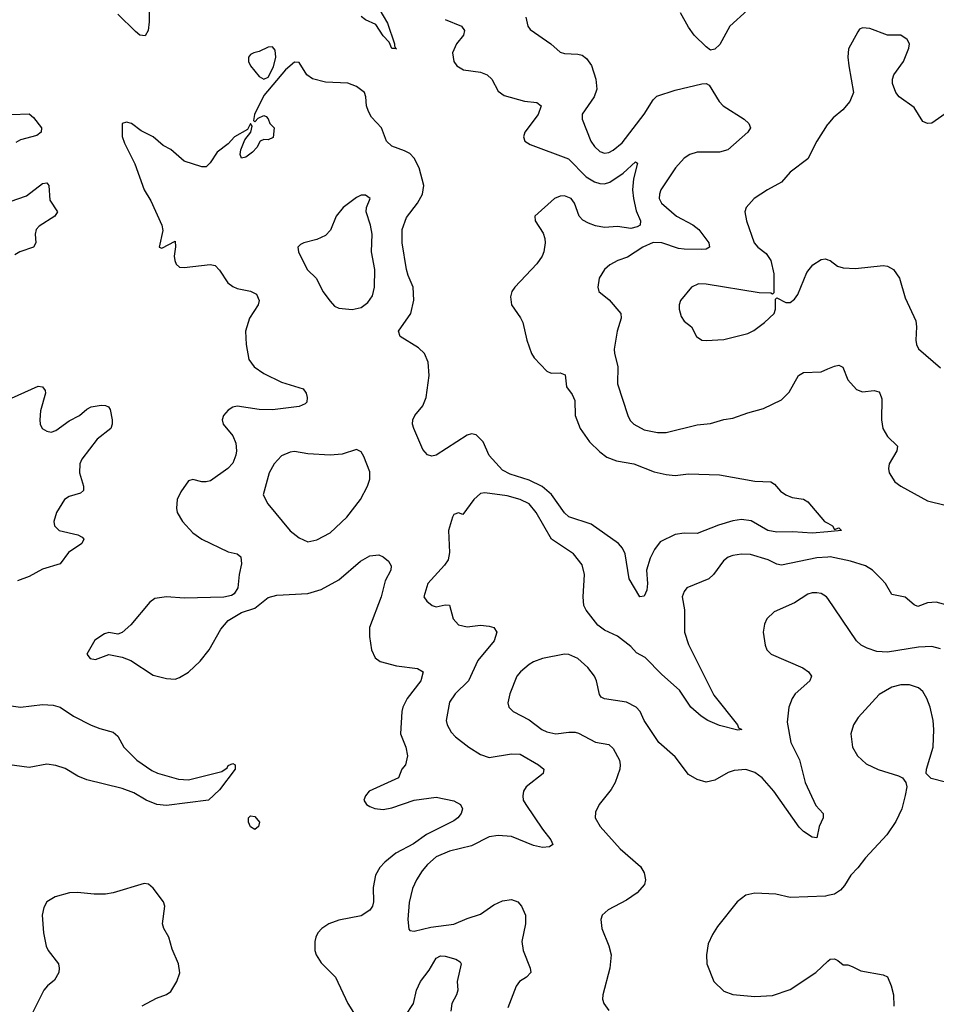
# Model space of a CAD drawing. Header units: inches. Extents: x 1771504 to 1971212, y 471788 to 643615.
# Tile 285 of 587: x 1826347 to 1830491, y 613027 to 617479. Entities that reach past the tile are written whole.
import ezdxf

# ---------------------------------------------------------------- set-up
doc = ezdxf.new("R2010")
doc.units = ezdxf.units.IN
doc.header["$MEASUREMENT"] = 0
doc.layers.add('B8621', color=7, linetype='Continuous')
doc.layers.add('B8631', color=7, linetype='Continuous')

msp = doc.modelspace()

# ---------------------------------------------------------------- linework, layer by layer
at = {"layer": 'B8621', "color": 5}
for points, elevation in [([(1826930.2, 617590), (1826932.5, 617470), (1826928.4, 617430), (1826914.3, 617405.7), (1826890, 617409.9), (1826870, 617425.4), (1826790, 617504)], 380), ([(1827971.2, 617530), (1828010, 617463), (1828041.6, 617370), (1828041.1, 617361.1), (1828048, 617349.3)], 380), ([(1829637.2, 617522.8), (1829557.6, 617450), (1829512.7, 617367.3), (1829490, 617346), (1829470, 617342), (1829450, 617356.2), (1829395.8, 617410), (1829370, 617445.6), (1829334.8, 617510)], 440), ([(1828048, 617349.3), (1828030, 617349.6), (1828017.1, 617377.1), (1827990, 617405.6), (1827956.8, 617456.8), (1827910, 617478.7), (1827890, 617493.6)], 380), ([(1828270, 617480.7), (1828344.6, 617450), (1828357.4, 617430), (1828352.9, 617410), (1828322, 617370), (1828303.6, 617330), (1828309.1, 617290), (1828323.1, 617270), (1828352.9, 617252.9), (1828430, 617242), (1828460.4, 617230), (1828481.5, 617210), (1828510, 617156.5), (1828536.9, 617136.9), (1828628.9, 617111.1), (1828684.4, 617104.4), (1828704.9, 617090), (1828691.2, 617050), (1828630.3, 616970), (1828624.2, 616950), (1828630.4, 616930), (1828655.1, 616915.1), (1828827.3, 616850), (1828908, 616768), (1828945.8, 616745.8), (1828970, 616738.7), (1828990, 616737.4), (1829015.4, 616744.6), (1829074.7, 616785.3), (1829130, 616836), (1829140.5, 616830), (1829121.1, 616758.9), (1829117.2, 616710), (1829121, 616670), (1829134.5, 616614.5), (1829153.5, 616570), (1829151.3, 616550), (1829138.1, 616541.9), (1829110, 616534.9), (1829050, 616543.4), (1828990, 616540.2), (1828950, 616546.8), (1828919, 616559), (1828893.3, 616573.3), (1828876.1, 616590), (1828854.5, 616650), (1828839.8, 616670), (1828810, 616683.4), (1828790, 616681.6), (1828765.2, 616670), (1828676.3, 616590), (1828677.3, 616570), (1828713.9, 616513.9), (1828721.1, 616490), (1828723.1, 616470), (1828716.5, 616430), (1828708.8, 616410), (1828684.8, 616375.2), (1828585.7, 616270), (1828571.8, 616250), (1828565.5, 616225.5), (1828570.4, 616190), (1828611.2, 616131.2), (1828621.1, 616110), (1828639.6, 616030), (1828660.8, 615970), (1828672.9, 615950), (1828730, 615889.1), (1828750, 615881.2), (1828790, 615882.6), (1828813.4, 615873.4), (1828819.1, 615819.1), (1828844.6, 615784.6), (1828856.4, 615756.4), (1828857.8, 615690), (1828881, 615630), (1828923, 615570), (1828970, 615525), (1829001.5, 615501.5), (1829044.3, 615484.3), (1829123, 615470), (1829215.1, 615435.1), (1829270, 615421.8), (1829310, 615418.4), (1829370, 615424.9), (1829510, 615420.3), (1829670, 615392.7), (1829742, 615390), (1829759.3, 615379.3), (1829786.9, 615346.9), (1829810.4, 615330.4), (1829838.5, 615318.5), (1829890, 615310.7), (1829910, 615298.8), (1829984.7, 615210), (1830000, 615201.8)], 420), ([(1828634.9, 617490), (1828643.8, 617450), (1828654.7, 617434.7), (1828748, 617370), (1828790, 617333), (1828810, 617326.4), (1828870, 617323.7), (1828890, 617318.4), (1828910, 617303.8), (1828932.1, 617272.1), (1828951, 617211), (1828955.3, 617164.7), (1828943.9, 617130), (1828890, 617051.8), (1828889.2, 617030), (1828929.2, 616930), (1828945.1, 616905.1), (1828970, 616883.6), (1828990, 616876.1), (1829010, 616878.5), (1829030, 616889.2), (1829070, 616922.6), (1829170, 617051.6), (1829210, 617117), (1829226.9, 617133.1), (1829310, 617161), (1829430, 617188.9), (1829450, 617190.4), (1829463.4, 617183.4), (1829508.5, 617110), (1829526.4, 617090), (1829622.4, 617030), (1829642.4, 617010), (1829650.4, 616990), (1829639.3, 616970), (1829548.4, 616890), (1829510, 616879.9), (1829410, 616879.8), (1829377.1, 616870), (1829350, 616853.7), (1829311.7, 616810), (1829245.8, 616710), (1829238.5, 616690), (1829237.7, 616670), (1829247.7, 616650), (1829316.5, 616590), (1829390, 616551.3), (1829417.4, 616530), (1829462.4, 616470), (1829464.9, 616450), (1829450, 616442.2), (1829430, 616439.5), (1829350, 616441), (1829325.1, 616445.1), (1829250, 616470.9), (1829210, 616472.4), (1829163.6, 616450), (1829094.6, 616405.4), (1829050.2, 616389.8), (1829014.9, 616370), (1828990, 616349.6), (1828967.2, 616310), (1828960.3, 616270), (1828964.4, 616250), (1829012.1, 616212.1), (1829064.6, 616150), (1829066.5, 616130), (1829047.9, 616070), (1829034.9, 615990), (1829035.3, 615970), (1829051.6, 615911.6), (1829050, 615832), (1829096.5, 615690), (1829107.1, 615667.1), (1829123.8, 615650), (1829170, 615624.4), (1829230, 615612.6), (1829270, 615612.7), (1829410, 615647.4), (1829470, 615653.1), (1829530, 615671.7), (1829570, 615677), (1829638.6, 615701.4), (1829710, 615720.4), (1829790, 615760.3), (1829824.7, 615795.3), (1829868.2, 615870), (1829890, 615883.7), (1829970, 615886.7), (1830000, 615899.9)], 440), ([(1830000, 615163.9), (1829930, 615156.9), (1829842.7, 615162.7), (1829770, 615161.8), (1829729.5, 615170), (1829653.1, 615213.1), (1829610, 615218.7), (1829570, 615212.9), (1829505.9, 615194.1), (1829410, 615155.8), (1829350, 615157.8), (1829310, 615151.7), (1829242.7, 615117.3), (1829216, 615084), (1829196.4, 615043.6), (1829180.2, 614990), (1829184.9, 614930), (1829181.3, 614898.7), (1829170, 614872), (1829150, 614869.4), (1829102.7, 614950), (1829083.4, 615063.4), (1829071.9, 615090), (1829053.7, 615110), (1828930, 615198.1), (1828830, 615230.7), (1828810, 615249.8), (1828751.5, 615331.5), (1828708.2, 615368.2), (1828650, 615397.6), (1828564.2, 615424.2), (1828530, 615442.2), (1828468.6, 615508.6), (1828442, 615570), (1828410, 615601.3), (1828390, 615606.3), (1828370, 615599.7), (1828230, 615509.7), (1828210, 615505.1), (1828191.1, 615511.1), (1828170, 615535.1), (1828128.4, 615630), (1828123.1, 615650), (1828124, 615670), (1828133, 615690), (1828170, 615733.4), (1828184, 615770), (1828198.5, 615870), (1828194, 615930), (1828177.4, 615970), (1828150, 615994.8), (1828066.5, 616046.5), (1828059.8, 616070), (1828114.9, 616150), (1828128.6, 616211.4), (1828125.5, 616270), (1828102.6, 616322.6), (1828096, 616350), (1828076.6, 616470), (1828075.7, 616530), (1828095.6, 616584.4), (1828145.8, 616650), (1828168.4, 616690), (1828173.7, 616730), (1828152.7, 616810), (1828130, 616852.8), (1828110, 616873.5), (1828086.6, 616886.6), (1828030, 616907.2), (1828005.5, 616930), (1827982.2, 616990), (1827937.7, 617037.7), (1827923.5, 617063.5), (1827914, 617090), (1827911.8, 617130), (1827905.7, 617150), (1827870, 617176.8), (1827830, 617192.9), (1827730, 617196.2), (1827671.4, 617211.4), (1827645.4, 617230), (1827610, 617285.1), (1827590, 617286.9), (1827548, 617252), (1827450, 617136), (1827408.1, 617050), (1827403.9, 617023.9), (1827410, 617017.3), (1827425.6, 617034.4), (1827450, 617045.5), (1827461.4, 617041.4), (1827470, 617031.3), (1827477.6, 617010), (1827497.7, 616990), (1827493, 616947), (1827470, 616936), (1827450, 616936.9), (1827434.8, 616930), (1827419.2, 616900.8), (1827399.6, 616880.4), (1827370, 616857), (1827350, 616853.2), (1827343.5, 616870), (1827346, 616890), (1827364.8, 616935.2), (1827391.2, 616970), (1827397.4, 616997.4), (1827390, 617009.2), (1827377.4, 616982.6), (1827318.7, 616950), (1827290, 616917.6), (1827239.9, 616880.1), (1827208.4, 616831.6), (1827190, 616814.3), (1827170, 616814.5), (1827090, 616839.7), (1827030, 616891.5), (1826996, 616910), (1826950, 616949.5), (1826896, 616976), (1826852.7, 617010), (1826830, 617016.2), (1826810.6, 617009.4), (1826810.4, 616950.4), (1826820.7, 616920.7), (1826867.3, 616827.3), (1826909.2, 616710), (1826939.8, 616659.8), (1826990.2, 616550), (1826994.1, 616525.9), (1826978, 616450), (1826990, 616446), (1827050, 616478), (1827051.8, 616451.8), (1827045.7, 616410), (1827048.5, 616390), (1827054.4, 616374.4), (1827070, 616360.7), (1827090, 616359.1), (1827208.3, 616371.7), (1827230, 616367), (1827250, 616346.4), (1827287.7, 616290), (1827310, 616272.9), (1827330, 616264.2), (1827390, 616251.8), (1827417.3, 616237.3), (1827430.2, 616210), (1827425.2, 616190), (1827386.5, 616130), (1827368, 616070), (1827370.2, 616010), (1827382.7, 615942.7), (1827406.9, 615910), (1827450, 615879.3), (1827530, 615839.3), (1827628, 615810), (1827641.7, 615790), (1827647.2, 615770), (1827644.9, 615750), (1827638, 615742), (1827610.2, 615729.8), (1827490, 615714.3), (1827430, 615716.8), (1827330, 615731.9), (1827310, 615727.6), (1827290, 615713.3), (1827268.5, 615690), (1827262.4, 615670), (1827266.7, 615650), (1827310, 615597.6), (1827323.8, 615563.8), (1827327, 615530), (1827324, 615510), (1827310, 615474.3), (1827288, 615450), (1827210, 615394.6), (1827190, 615388.8), (1827170, 615389.8), (1827130, 615399.7), (1827110, 615393.6), (1827075.9, 615344.1), (1827058.9, 615310), (1827055.2, 615270), (1827059.6, 615250), (1827082.7, 615210), (1827130, 615158.9), (1827170, 615130.3), (1827290, 615072.3), (1827330, 615063.6), (1827346.3, 615050), (1827350, 615018), (1827339.2, 614970), (1827333.4, 614910), (1827316.5, 614883.5), (1827304.6, 614875.4), (1827270, 614868), (1827090, 614862.6), (1827010, 614869.8), (1826958.3, 614861.7), (1826935, 614845), (1826850, 614743.1), (1826810, 614708.2), (1826790, 614699.7), (1826750, 614707.3), (1826730, 614702.4), (1826686.4, 614673.6), (1826651, 614610), (1826666, 614590), (1826690, 614586.4), (1826750, 614608.4), (1826810, 614596.1), (1826850, 614581.3), (1826950, 614515.2), (1827010, 614499.6), (1827050, 614497.4), (1827070, 614504.2), (1827110.7, 614529.3), (1827162.4, 614577.6), (1827203.5, 614630), (1827256.8, 614723.2), (1827290, 614763), (1827350, 614798.8), (1827410, 614818), (1827470, 614867), (1827510, 614876.5), (1827650, 614884.2), (1827710, 614902.9), (1827790, 614946.2), (1827888, 615030), (1827930, 615054.9), (1827970, 615058.7), (1827990.2, 615050.2), (1828014.9, 615030), (1828026.4, 615010), (1828025.3, 614990), (1827999, 614941), (1827981.5, 614870), (1827929, 614730), (1827927.7, 614690), (1827936.9, 614630), (1827953.9, 614593.9), (1827976.1, 614576.1), (1828050, 614557.1), (1828145.7, 614545.7), (1828170.2, 614530), (1828160.2, 614490), (1828099.2, 614410), (1828079.6, 614370), (1828074.9, 614350), (1828068.9, 614250), (1828092, 614190), (1828100.2, 614150), (1828090.3, 614110), (1828074.9, 614090), (1828058.8, 614050), (1827927.3, 613990), (1827910.7, 613970), (1827902.8, 613950), (1827914, 613930), (1827930, 613920.4), (1827951.8, 613911.8), (1827990, 613908), (1828030, 613915.2), (1828130.8, 613949.2), (1828230, 613964), (1828310, 613946.5), (1828340.3, 613930), (1828348.9, 613910), (1828342, 613890), (1828328, 613870), (1828310, 613855.9), (1828185.8, 613794.2), (1828127.2, 613752.8), (1828047.9, 613710), (1827998, 613670), (1827975.3, 613644.7), (1827955.9, 613610), (1827944.7, 613555.3), (1827946.6, 613490), (1827941.3, 613470), (1827930, 613452.1), (1827890, 613426.5), (1827790, 613406.6), (1827744.9, 613390), (1827713, 613370), (1827694.4, 613350), (1827686.3, 613330), (1827680.9, 613310), (1827680.8, 613270), (1827686.7, 613250), (1827710, 613214), (1827774, 613150), (1827830.2, 613030), (1827855.6, 612990)], 420), ([(1826310, 617050.7), (1826390, 617052.8), (1826410, 617037.6), (1826445, 616990), (1826443.5, 616970), (1826423.8, 616956.2), (1826350, 616935.7), (1826330, 616924.5)], 380), ([(1830000, 617007.1), (1829996.7, 617003.3), (1829950.2, 616930), (1829910, 616849.6), (1829830, 616789.6), (1829790, 616744.5), (1829727.3, 616710), (1829667.7, 616670), (1829630.4, 616629.6), (1829625.5, 616610), (1829632.4, 616570), (1829666.5, 616470), (1829684.2, 616450), (1829721.6, 616421.6), (1829742, 616390), (1829756.3, 616330), (1829756, 616244), (1829750, 616238), (1829742, 616242), (1829690, 616243.7), (1829450, 616283.5), (1829415.4, 616284.6), (1829383.8, 616270), (1829334.7, 616210), (1829328.4, 616190), (1829328.3, 616170), (1829336.9, 616136.9), (1829350, 616115.5), (1829384, 616090), (1829406, 616046), (1829430, 616030.7), (1829450, 616028), (1829530, 616032.7), (1829639.3, 616060.7), (1829665.8, 616074.2), (1829714, 616110), (1829758, 616150), (1829763.7, 616170), (1829764, 616216), (1829770, 616222), (1829810, 616200.7), (1829830, 616200.7), (1829850, 616214.8), (1829863.9, 616236.1), (1829904.7, 616335.3), (1829932.7, 616370), (1829970, 616394.4), (1829990, 616397.1), (1830000, 616393.8)], 460), ([(1826270, 616645.5), (1826377.5, 616682.5), (1826450, 616739), (1826470, 616742), (1826478.9, 616730), (1826483.3, 616663.3), (1826518.2, 616610), (1826506.2, 616590), (1826435.2, 616544.8), (1826421.1, 616530), (1826417.3, 616510), (1826419.8, 616470), (1826408.9, 616451.1), (1826348, 616430), (1826324.8, 616415.2)], 380), ([(1826310, 615767.2), (1826430, 615822), (1826450, 615819.3), (1826462.4, 615802.4), (1826463.7, 615790), (1826441.5, 615710), (1826437.6, 615670), (1826439, 615650), (1826448.5, 615630), (1826470, 615618), (1826490, 615614.6), (1826510, 615620.8), (1826570, 615665), (1826617.7, 615690), (1826650, 615718.6), (1826670, 615729.2), (1826715.8, 615735.8), (1826734.9, 615734.9), (1826749, 615729), (1826756.4, 615716.4), (1826764.7, 615670), (1826765.8, 615650), (1826758.9, 615630), (1826697.7, 615582.3), (1826627.8, 615492.2), (1826619.4, 615470), (1826616.8, 615430), (1826635.2, 615370), (1826635.3, 615350), (1826621.8, 615338.2), (1826570, 615323.2), (1826550, 615309.8), (1826514, 615250), (1826501.1, 615210), (1826504.4, 615190), (1826526, 615170), (1826610, 615150.2), (1826630, 615138.4), (1826637.6, 615130), (1826627.2, 615110), (1826568.2, 615070), (1826530, 615019.2), (1826450, 614994.5), (1826390, 614960.7), (1826337.7, 614942.3)], 380), ([(1830000, 615049.1), (1829950, 615045), (1829790, 615011.9), (1829770, 615016.5), (1829730, 615036.3), (1829650, 615060.3), (1829610, 615062.8), (1829570, 615056), (1829550, 615048), (1829528.5, 615031.5), (1829482.6, 614970), (1829461.6, 614950), (1829362.8, 614910), (1829350, 614894), (1829342.4, 614870), (1829351.7, 614810), (1829353, 614710), (1829370, 614654.4), (1829484.3, 614424.3), (1829592.4, 614290), (1829596.3, 614276.3), (1829610.7, 614270), (1829593.8, 614266.2), (1829510, 614287.2), (1829458.3, 614310), (1829428, 614330), (1829380.9, 614370), (1829330, 614446.8), (1829250, 614517.3), (1829174.9, 614594.9), (1829135.6, 614615.6), (1829110, 614645.4), (1829050, 614691.2), (1828990, 614718), (1828960.8, 614740.8), (1828908.3, 614808.3), (1828897.8, 614830), (1828894.8, 614870), (1828900.3, 614970), (1828890, 615013.6), (1828850, 615063.1), (1828750.4, 615130.4), (1828682.4, 615250), (1828649.4, 615289.4), (1828610, 615309.2), (1828550, 615325.9), (1828450, 615339.4), (1828430, 615336.2), (1828400.2, 615310), (1828350, 615241.2), (1828330, 615249.2), (1828310, 615241.2), (1828303, 615230), (1828285.7, 615170), (1828290.3, 615070.3), (1828283.8, 615036.2), (1828268, 615012), (1828192.2, 614930), (1828173.4, 614870), (1828186.8, 614850), (1828211.3, 614830), (1828230, 614824.4), (1828270, 614833.4), (1828290, 614831), (1828306.9, 614770), (1828330, 614742.4), (1828370, 614734.2), (1828430, 614740.7), (1828470, 614737.3), (1828490.5, 614730), (1828504.4, 614710), (1828491.6, 614670), (1828418, 614582), (1828375.6, 614490), (1828315.2, 614430), (1828290, 614393.6), (1828274.9, 614310), (1828279, 614290), (1828297.5, 614257.5), (1828316.7, 614236.7), (1828377, 614190), (1828430, 614156.9), (1828470, 614142.6), (1828570, 614158.8), (1828610, 614158), (1828692.7, 614110), (1828715.8, 614090), (1828714, 614070), (1828636.5, 614010), (1828625.2, 613990), (1828620.7, 613970), (1828623.5, 613950), (1828634.5, 613930), (1828710, 613818.3), (1828747.9, 613770), (1828757, 613750), (1828741.8, 613738.2), (1828710, 613736), (1828670, 613745.4), (1828570, 613784.9), (1828509.6, 613790.4), (1828470, 613783.4), (1828390, 613743.5), (1828290, 613719.4), (1828230, 613693), (1828190, 613658.5), (1828166.8, 613630), (1828140.6, 613590), (1828122.2, 613550), (1828106.9, 613486.9), (1828102, 613410), (1828106, 613366), (1828110, 613361), (1828130, 613358), (1828205, 613375), (1828310, 613389.3), (1828370, 613415.2), (1828430, 613433.5), (1828490, 613475.8), (1828530, 613495), (1828570, 613500.7), (1828598.7, 613490), (1828614.9, 613470), (1828633.4, 613430), (1828632.9, 613390), (1828616.9, 613310), (1828623.2, 613270), (1828654.7, 613190), (1828656.9, 613170), (1828638.7, 613150), (1828606.5, 613130), (1828590.8, 613109.2), (1828553.5, 613010)], 440), ([(1830000, 614861.9), (1829994.5, 614870), (1829970, 614883.6), (1829950, 614887.6), (1829930, 614887.3), (1829910, 614880.7), (1829850, 614842.4), (1829758.3, 614801.7), (1829724.9, 614770), (1829714.6, 614745.4), (1829707.7, 614710), (1829716.3, 614650), (1829724.9, 614630), (1829744, 614610), (1829887.9, 614547.9), (1829913, 614530), (1829926, 614510), (1829918.4, 614490), (1829853.1, 614430), (1829839.6, 614410), (1829824, 614370), (1829817.1, 614302.9), (1829832.2, 614210), (1829871.9, 614131.9), (1829897.1, 614030), (1829946.1, 613926.1), (1829979.3, 613890), (1829979.5, 613870), (1829961.3, 613830), (1829950, 613779.3), (1829930, 613783), (1829890, 613808.6), (1829870, 613827.1), (1829756.2, 613990), (1829703.5, 614050), (1829670, 614075.5), (1829630, 614088.6), (1829576.2, 614083.8), (1829550, 614075.1), (1829490, 614040.5), (1829450, 614031.2), (1829410, 614042.6), (1829370, 614066.3), (1829310, 614145.1), (1829236.2, 614210), (1829169.2, 614310), (1829152, 614350), (1829134, 614370), (1829090, 614393), (1828990, 614408.2), (1828976, 614416), (1828967.9, 614427.9), (1828954.2, 614490), (1828945.1, 614510), (1828916, 614550), (1828870, 614590.9), (1828830, 614608.4), (1828810, 614609.7), (1828710, 614589.7), (1828670, 614575.8), (1828650, 614563.5), (1828610.2, 614529.8), (1828594.6, 614510), (1828562.3, 614430), (1828553.1, 614390), (1828558.7, 614370), (1828577.1, 614350), (1828650, 614312.4), (1828707.2, 614270), (1828730, 614258.2), (1828770, 614249.3), (1828830, 614258), (1828857.6, 614257.6), (1828873.3, 614253.3), (1828950, 614211.7), (1829010, 614202), (1829030, 614182.8), (1829058.4, 614130), (1829062, 614110), (1829059.5, 614090), (1829038.9, 614030), (1829021.5, 613998.5), (1828966, 613930), (1828950, 613895.3), (1828948.7, 613870), (1828970.3, 613830), (1829061.6, 613730), (1829152.7, 613650), (1829170, 613621), (1829175.3, 613590), (1829171.5, 613568.5), (1829138.7, 613530), (1829090, 613497.3), (1829006.9, 613453.1), (1828980.7, 613430), (1828974, 613410), (1828979.1, 613370), (1829010, 613291), (1829020.3, 613250), (1829015.2, 613190), (1828983, 613070), (1828981.6, 613050), (1828988.2, 613030), (1829010, 612998)], 460), ([(1826297.7, 614377.7), (1826350, 614370.8), (1826450, 614382.6), (1826498.8, 614378.8), (1826530, 614370.6), (1826590, 614330.1), (1826670, 614289), (1826710, 614273.2), (1826770, 614257.6), (1826790, 614238.9), (1826817.2, 614190), (1826876.5, 614130), (1826944.2, 614084.2), (1826970, 614072.2), (1827065, 614045), (1827110, 614042), (1827260.4, 614079.6), (1827284.6, 614095.4), (1827290, 614106.8), (1827310, 614115.5), (1827321, 614110), (1827320.7, 614090), (1827250, 613996.2), (1827200.7, 613950), (1827010, 613925.5), (1826967.6, 613930), (1826918.3, 613950), (1826863.1, 613983.1), (1826810, 614003), (1826650, 614041.4), (1826610, 614058.5), (1826553.3, 614093.3), (1826510, 614107.2), (1826470, 614112), (1826390, 614098.2), (1826290, 614110.8)], 380), ([(1826900.4, 613019.6), (1826966.1, 613053.9), (1827010, 613070.2), (1827030, 613084.9), (1827057.6, 613130), (1827070.6, 613169.4), (1827064.8, 613210), (1827036.2, 613276.2), (1827021.9, 613330), (1826998.2, 613370), (1826992, 613390), (1827002.8, 613470), (1826997.6, 613490), (1826950, 613552.3), (1826930, 613569.5), (1826910, 613572.3), (1826770, 613530.8), (1826735.2, 613524.8), (1826684.4, 613524.4), (1826607.9, 613532.1), (1826572, 613530), (1826507.3, 613512.7), (1826470.4, 613490), (1826456.3, 613463.7), (1826449, 613430), (1826454.7, 613350), (1826467, 613290), (1826475.2, 613270), (1826521.8, 613210), (1826526.2, 613190), (1826523.6, 613170), (1826503.9, 613136.1), (1826472.7, 613110), (1826456.4, 613090), (1826400.7, 612979.3)], 420), ([(1830000, 613518.5), (1829990, 613516.3), (1829830, 613509.6), (1829764.7, 613524.7), (1829670, 613529.6), (1829630, 613519.5), (1829590, 613489.5), (1829501.8, 613378.2), (1829478.4, 613341.6), (1829459.7, 613300.3), (1829451.2, 613250), (1829453.2, 613210), (1829484.2, 613130), (1829530, 613086), (1829570, 613070.4), (1829670, 613062.6), (1829750, 613066.4), (1829830, 613094), (1829946, 613170), (1830000, 613221.5)], 480), ([(1828090, 612973.1), (1828127.4, 613030), (1828141.1, 613090), (1828159.2, 613130), (1828198.5, 613181.5), (1828230, 613234.6), (1828250, 613245.7), (1828270, 613243.7), (1828318, 613230), (1828338, 613218), (1828343, 613210), (1828324.2, 613130), (1828327.2, 613090), (1828321.7, 613070), (1828300.2, 613030), (1828295.8, 612995.8)], 420)]:
    msp.add_lwpolyline(points, dxfattribs=dict(at, elevation=elevation))
for points, elevation in [([(1827490, 617356.3), (1827470, 617355.6), (1827430, 617335.6), (1827404.7, 617330), (1827390, 617321.2), (1827382, 617310), (1827381.6, 617290), (1827390.5, 617270), (1827430, 617223), (1827450, 617210.6), (1827470, 617218.8), (1827493.9, 617266.1), (1827504.5, 617310), (1827501.5, 617341.4)], 420), ([(1828048, 617349.3), (1828050, 617346), (1828049.3, 617349.3)], 380), ([(1827890, 616686), (1827870, 616675.1), (1827808.9, 616630), (1827778.3, 616590), (1827752, 616528), (1827730, 616503), (1827690, 616485.1), (1827631.3, 616470), (1827616.8, 616463.2), (1827604.7, 616450), (1827606.8, 616430), (1827646.5, 616350), (1827688.2, 616308.2), (1827717.6, 616250), (1827750, 616206), (1827770, 616184.4), (1827790, 616174.4), (1827850, 616168.5), (1827890, 616177.6), (1827920.1, 616199.9), (1827941.3, 616230), (1827950.9, 616269.1), (1827951.9, 616350), (1827936.8, 616430), (1827940.3, 616510), (1827932.9, 616550), (1827913, 616610), (1827915.1, 616630), (1827932, 616670), (1827910, 616685.2)], 440), ([(1827870, 615535.1), (1827804.9, 615515.1), (1827750, 615509.7), (1827650, 615516.4), (1827590, 615526), (1827570, 615523.6), (1827530, 615507), (1827497.6, 615470), (1827475.3, 615430), (1827448.2, 615330), (1827468, 615290), (1827570, 615168), (1827610, 615135.5), (1827650, 615118.7), (1827690, 615126.3), (1827750, 615159.1), (1827825.1, 615230), (1827887.6, 615310), (1827919.6, 615370), (1827930, 615402), (1827930, 615435.3), (1827903.3, 615503.3), (1827890, 615525.2), (1827882, 615530)], 440), ([(1827410, 613817.2), (1827390, 613829.2), (1827382, 613850), (1827381.2, 613870), (1827390, 613878.8), (1827410, 613875.5), (1827430.4, 613850), (1827426, 613830)], 380)]:
    msp.add_lwpolyline(points, close=True, dxfattribs=dict(at, elevation=elevation))
at = {"layer": 'B8631', "color": 5}
for points, elevation in [([(1830530, 617053), (1830470, 617012), (1830450, 617009.5), (1830430, 617019.3), (1830390, 617082.9), (1830322.9, 617130), (1830307.3, 617150), (1830291.8, 617190), (1830291.8, 617210), (1830298.4, 617230), (1830342.6, 617290), (1830367, 617350), (1830369.4, 617370), (1830359.3, 617390), (1830330, 617409.4), (1830270.5, 617409.5), (1830190, 617439.5), (1830157.3, 617442.7), (1830143.8, 617436.2), (1830135.2, 617424.8), (1830093.2, 617346.8), (1830090.5, 617310), (1830094.9, 617270), (1830115.5, 617150), (1830099.3, 617110), (1830068.1, 617071.9), (1830024.6, 617035.4), (1830000, 617007.1)], 460), ([(1830000, 616393.8), (1830010, 616390.6), (1830044.4, 616364.4), (1830070, 616357.3), (1830125.6, 616354.4), (1830250, 616367.7), (1830270, 616364.9), (1830296.3, 616350), (1830323.8, 616310), (1830350, 616221), (1830397.4, 616117.4), (1830401.3, 616090), (1830398.4, 616030), (1830400.4, 616010), (1830410, 615990.8), (1830510, 615905.5)], 460), ([(1830000, 615899.9), (1830030, 615913.1), (1830050, 615917.6), (1830068.4, 615908.4), (1830090, 615851), (1830130, 615806.8), (1830156.8, 615796.8), (1830210, 615803), (1830230, 615796.3), (1830234.9, 615790), (1830244.2, 615764.2), (1830243.2, 615670), (1830249.3, 615630), (1830270, 615594.6), (1830314.4, 615550), (1830312.2, 615530), (1830277, 615470), (1830274.9, 615450), (1830278, 615430), (1830303.6, 615390), (1830329.6, 615369.6), (1830450, 615303.5), (1830530, 615283.2)], 440), ([(1830000, 615201.8), (1830022, 615190), (1830030, 615174), (1830050, 615182), (1830062, 615170), (1830000, 615163.9)], 420), ([(1830550, 614828.6), (1830490, 614845.1), (1830450, 614842.3), (1830406.3, 614826.3), (1830390, 614833.3), (1830350, 614868.3), (1830290, 614880.5), (1830260.4, 614930), (1830242, 614950), (1830202.7, 614990), (1830169.9, 615009.9), (1830102.9, 615030), (1830010, 615049.9), (1830000, 615049.1)], 440), ([(1830510, 614634.6), (1830470, 614644.2), (1830410, 614642.4), (1830270, 614619.5), (1830222.4, 614622.4), (1830177.7, 614637.7), (1830150.8, 614650.8), (1830129.6, 614670), (1830000, 614861.9)], 460), ([(1830531.5, 614031.5), (1830467.7, 614047.7), (1830445.1, 614070), (1830445.6, 614090), (1830475.6, 614190), (1830479.2, 614270), (1830475.6, 614310), (1830462.3, 614370), (1830448.4, 614410), (1830430, 614440.5), (1830410, 614458.3), (1830370, 614471.8), (1830330, 614471.6), (1830290, 614461.4), (1830232.7, 614427.3), (1830137.1, 614322.9), (1830115.8, 614290), (1830104.2, 614250), (1830112, 614190), (1830134, 614150), (1830174.2, 614114.2), (1830228.2, 614088.2), (1830320.3, 614060.3), (1830337.3, 614050), (1830353.4, 614030), (1830357.1, 614010), (1830350.4, 613970.4), (1830334.3, 613910), (1830307.3, 613852.7), (1830267.3, 613792.7), (1830170, 613689.5), (1830136.4, 613643.6), (1830104.9, 613610), (1830075.6, 613564.4), (1830056.7, 613543.3), (1830030, 613525.1), (1830000, 613518.5)], 480), ([(1830000, 613221.5), (1830010, 613231), (1830030, 613232), (1830045.4, 613225.4), (1830070, 613204.7), (1830090, 613204.7), (1830110, 613198), (1830150, 613177.3), (1830250, 613159.3), (1830270, 613150.5), (1830287, 613110), (1830297, 613070), (1830298.7, 613018.7)], 480)]:
    msp.add_lwpolyline(points, dxfattribs=dict(at, elevation=elevation))

doc.saveas('drawing.dxf')
